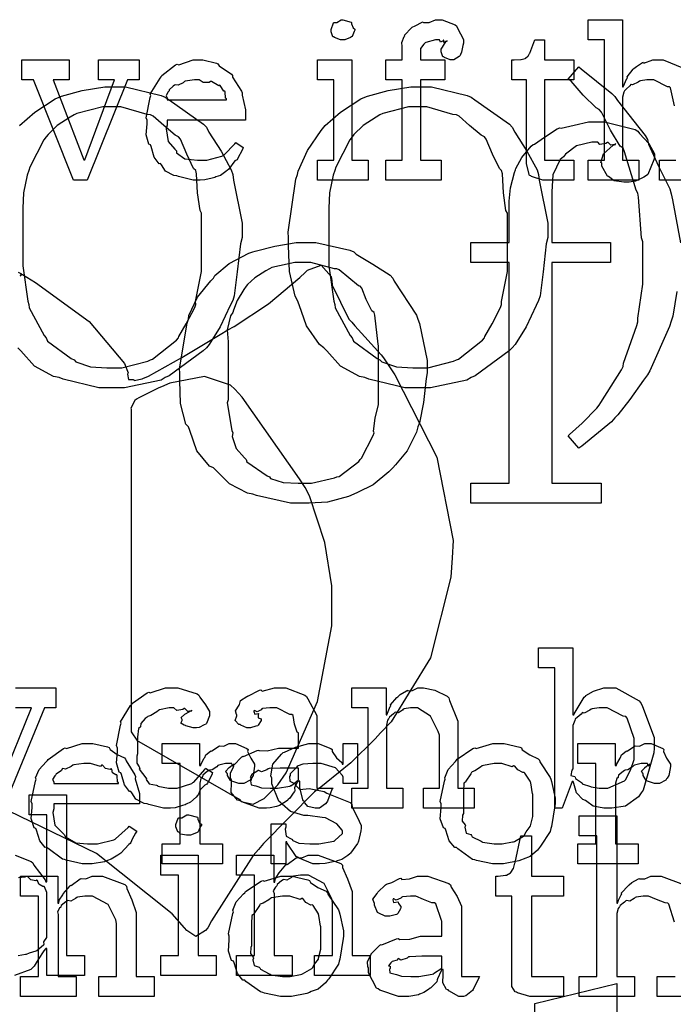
# Model space of a CAD drawing. Extents: x 0 to 8.5, y 0 to 11.
# Tile 376 of 379: x 6.784 to 7.237, y 9.238 to 9.919. Entities that reach past the tile are written whole.
import ezdxf

# ---------------------------------------------------------------- set-up
doc = ezdxf.new("R2010")
doc.units = 0
doc.layers.get('0').update_dxf_attribs({"linetype": 'CONTINUOUS'})

msp = doc.modelspace()

# ---------------------------------------------------------------- linework, layer by layer
at = {"color": 0}
for points in [[(7.00797, 9.90554), (7.00646, 9.90554), (7.00222, 9.90717), (7.0019, 9.9075), (7.00119, 9.90767), (6.99994, 9.91114), (6.99994, 9.91228), (6.99994, 9.91271), (6.99994, 9.91271), (7.00157, 9.91715), (7.0019, 9.91749), (7.0019, 9.91749), (7.00379, 9.91749), (7.00689, 9.91943), (7.00797, 9.91943), (7.00797, 9.91943), (7.01367, 9.91781), (7.01406, 9.91749), (7.01406, 9.91656), (7.01519, 9.91379), (7.01622, 9.91297), (7.01622, 9.91271), (7.01622, 9.91228), (7.01574, 9.91124), (7.01438, 9.90782), (7.01406, 9.9075), (7.0134, 9.90701), (7.00933, 9.90554), (7.00797, 9.90554)], [(7.03782, 9.82221), (7.0491, 9.82221), (7.0491, 9.87776), (7.03782, 9.87776), (7.03782, 9.89165), (7.0491, 9.89165), (7.0491, 9.90076), (7.0491, 9.90076), (7.04893, 9.9036), (7.05051, 9.90782), (7.05083, 9.90836), (7.05062, 9.90875), (7.0555, 9.91385), (7.05604, 9.91422), (7.05604, 9.91422), (7.05811, 9.91525), (7.06288, 9.91769), (7.06364, 9.91792), (7.06381, 9.91749), (7.06776, 9.91754), (7.07215, 9.91943), (7.07362, 9.91943), (7.07688, 9.91943), (7.08583, 9.91585), (7.08664, 9.9151), (7.0874, 9.91363), (7.09142, 9.90582), (7.09142, 9.90315), (7.09104, 9.90164), (7.09022, 9.89703), (7.08957, 9.89524), (7.08925, 9.89469), (7.08865, 9.89393), (7.08485, 9.89165), (7.08361, 9.89165), (7.08219, 9.89165), (7.07829, 9.89328), (7.07796, 9.89361), (7.07726, 9.89378), (7.07601, 9.89725), (7.07601, 9.89839), (7.0759, 9.89849), (7.07943, 9.90446), (7.08014, 9.90468), (7.08014, 9.90489), (7.07975, 9.90446), (7.07801, 9.9036), (7.07781, 9.90533), (7.07775, 9.90533), (7.07742, 9.90483), (7.07563, 9.90381), (7.07493, 9.90554), (7.07471, 9.90554), (7.07226, 9.90554), (7.06549, 9.90375), (7.06494, 9.90338), (7.06413, 9.90246), (7.06168, 9.89958), (7.06168, 9.89839), (7.06168, 9.89794), (7.06168, 9.89165), (7.07861, 9.89165), (7.07861, 9.87776), (7.06168, 9.87776), (7.06168, 9.82221), (7.07601, 9.82221), (7.07601, 9.80832), (7.03782, 9.80832), (7.03782, 9.82221)], [(7.14931, 9.80832), (7.14654, 9.80832), (7.13872, 9.81088), (7.13824, 9.81136), (7.13721, 9.81168), (7.13519, 9.81961), (7.13519, 9.82221), (7.13519, 9.87776), (7.125, 9.87776), (7.125, 9.89165), (7.12651, 9.89165), (7.12651, 9.89165), (7.13118, 9.89188), (7.13151, 9.89188), (7.13151, 9.89188), (7.13433, 9.89268), (7.13456, 9.89274), (7.13456, 9.89279), (7.13618, 9.89415), (7.13629, 9.89426), (7.13629, 9.89426), (7.13726, 9.89606), (7.13737, 9.89621), (7.14085, 9.90554), (7.14757, 9.90554), (7.14757, 9.89165), (7.16797, 9.89165), (7.16797, 9.87776), (7.14757, 9.87776), (7.14757, 9.82221), (7.16797, 9.82221), (7.16797, 9.80832), (7.1671, 9.80832), (7.16515, 9.80832), (7.1645, 9.80832), (7.16336, 9.80832), (7.16075, 9.80832), (7.15994, 9.80832), (7.15864, 9.80832), (7.15571, 9.80832), (7.15474, 9.80832), (7.15338, 9.80832), (7.15028, 9.80832), (7.14931, 9.80832)], [(6.79378, 9.87776), (6.78575, 9.87776), (6.78575, 9.89165), (6.81853, 9.89165), (6.81853, 9.87776), (6.80746, 9.87776), (6.82872, 9.82243), (6.82938, 9.82243), (6.84999, 9.87776), (6.83892, 9.87776), (6.83892, 9.89165), (6.86692, 9.89165), (6.86692, 9.87776), (6.85889, 9.87776), (6.83111, 9.80832), (6.82156, 9.80832), (6.79378, 9.87776)], [(6.90804, 9.80832), (6.90429, 9.80832), (6.89415, 9.81088), (6.89307, 9.81136), (6.891, 9.81158), (6.88514, 9.81461), (6.88254, 9.81896), (6.88178, 9.81982), (6.88081, 9.81976), (6.87744, 9.82437), (6.87522, 9.8316), (6.87483, 9.83285), (6.87364, 9.83328), (6.87185, 9.83974), (6.87244, 9.84744), (6.87244, 9.84999), (6.87185, 9.85157), (6.87462, 9.86567), (6.87506, 9.86692), (6.87468, 9.86794), (6.88146, 9.87907), (6.88222, 9.87993), (6.88276, 9.88069), (6.89219, 9.88813), (6.89328, 9.88861), (6.89437, 9.88824), (6.90429, 9.89165), (6.90761, 9.89165), (6.91108, 9.89165), (6.92046, 9.88932), (6.9215, 9.88883), (6.92247, 9.88747), (6.93099, 9.88167), (6.93169, 9.88081), (6.93153, 9.87972), (6.93782, 9.87007), (6.93821, 9.86888), (6.93832, 9.86729), (6.9406, 9.8571), (6.9406, 9.85368), (6.9406, 9.84999), (6.88633, 9.84999), (6.88633, 9.84651), (6.88574, 9.84386), (6.88704, 9.83513), (6.89176, 9.82981), (6.89285, 9.82872), (6.89279, 9.82736), (6.89871, 9.82303), (6.90733, 9.82221), (6.91021, 9.82221), (6.91396, 9.82221), (6.92421, 9.82493), (6.92518, 9.82547), (6.92578, 9.82579), (6.93332, 9.8335), (6.93386, 9.83436), (6.93907, 9.83089), (6.93847, 9.82949), (6.93517, 9.82314), (6.93474, 9.82243), (6.93317, 9.82172), (6.92888, 9.81581), (6.92822, 9.81526), (6.92708, 9.81429), (6.92324, 9.81164), (6.92019, 9.8106), (6.91932, 9.81028), (6.91758, 9.80985), (6.91243, 9.8086), (6.90913, 9.80832), (6.90804, 9.80832)], [(6.9904, 9.82221), (7.00168, 9.82221), (7.00168, 9.87776), (6.9904, 9.87776), (6.9904, 9.89165), (7.01426, 9.89165), (7.01426, 9.82221), (7.02556, 9.82221), (7.02556, 9.80832), (6.9904, 9.80832), (6.9904, 9.82221)], [(6.88633, 9.86387), (6.92736, 9.86387), (6.92736, 9.86475), (6.92681, 9.86518), (6.92643, 9.86957), (6.92626, 9.86996), (6.92562, 9.86985), (6.92301, 9.87381), (6.92258, 9.87408), (6.92219, 9.87369), (6.9171, 9.87657), (6.9165, 9.87668), (6.91547, 9.87603), (6.91124, 9.87592), (6.90847, 9.87776), (6.90761, 9.87776), (6.90528, 9.87776), (6.89893, 9.8769), (6.89828, 9.87668), (6.89746, 9.87582), (6.89399, 9.87403), (6.89199, 9.87435), (6.89154, 9.87408), (6.89057, 9.87332), (6.88769, 9.87093), (6.88769, 9.87017), (6.88764, 9.86996), (6.88693, 9.86931), (6.88558, 9.86669), (6.88633, 9.86524), (6.88633, 9.86475), (6.88633, 9.86387)], [(7.06017, 9.66461), (7.05094, 9.66461), (7.02604, 9.67057), (7.02328, 9.67176), (7.01953, 9.67236), (7.0064, 9.67964), (6.99681, 9.69015), (6.99485, 9.69239), (6.99192, 9.69467), (6.98296, 9.70742), (6.97771, 9.722), (6.97661, 9.72515), (6.97499, 9.72797), (6.97103, 9.74511), (6.97032, 9.76286), (6.97032, 9.76878), (6.97026, 9.77225), (6.97553, 9.80903), (6.97661, 9.81218), (6.97711, 9.81467), (6.98351, 9.82894), (6.99289, 9.84272), (6.99485, 9.84494), (6.99588, 9.84608), (7.00646, 9.85531), (7.02051, 9.86458), (7.02328, 9.86578), (7.02507, 9.86643), (7.03933, 9.87033), (7.05496, 9.87294), (7.06017, 9.87294), (7.06933, 9.87294), (7.09407, 9.86697), (7.09685, 9.86578), (7.09944, 9.86404), (7.12332, 9.84722), (7.12528, 9.84494), (7.12701, 9.84158), (7.13542, 9.82835), (7.14242, 9.81543), (7.1435, 9.81218), (7.14399, 9.80826), (7.15001, 9.77865), (7.15001, 9.76878), (7.14887, 9.76417), (7.14665, 9.74485), (7.14458, 9.7284), (7.1435, 9.72515), (7.14182, 9.72157), (7.13488, 9.70682), (7.12722, 9.69467), (7.12528, 9.69239), (7.12304, 9.69015), (7.09961, 9.67296), (7.09685, 9.67176), (7.09392, 9.66997), (7.06858, 9.66461), (7.06017, 9.66461)], [(6.84842, 9.6785), (6.85504, 9.6785), (6.87294, 9.68306), (6.87489, 9.68392), (6.87631, 9.6844), (6.8929, 9.69749), (6.89421, 9.69911), (6.89453, 9.70019), (6.89963, 9.70893), (6.90543, 9.72011), (6.90614, 9.72233), (6.90603, 9.72444), (6.91026, 9.74517), (6.91026, 9.75206), (6.91026, 9.78549), (6.90913, 9.78737), (6.9075, 9.79969), (6.90679, 9.81278), (6.90614, 9.815), (6.90468, 9.81635), (6.8999, 9.82628), (6.89551, 9.83681), (6.89421, 9.83843), (6.89193, 9.83946), (6.884, 9.84625), (6.87679, 9.85275), (6.87489, 9.85363), (6.87244, 9.85385), (6.85439, 9.85906), (6.84842, 9.85906), (6.84179, 9.85906), (6.82389, 9.85454), (6.82194, 9.85363), (6.81928, 9.85206), (6.81028, 9.84608), (6.80393, 9.84006), (6.80263, 9.83843), (6.80106, 9.83621), (6.79135, 9.81728), (6.79069, 9.815), (6.78956, 9.81179), (6.78694, 9.79949), (6.78657, 9.78901), (6.78657, 9.78549), (6.78657, 9.75206), (6.78646, 9.74908), (6.78999, 9.72461), (6.79069, 9.72233), (6.79096, 9.71994), (6.80132, 9.70074), (6.80263, 9.69911), (6.80365, 9.69694), (6.81999, 9.68485), (6.82194, 9.68392), (6.82319, 9.68257), (6.83333, 9.67919), (6.84462, 9.6785), (6.84842, 9.6785)], [(7.06017, 9.6785), (7.06679, 9.6785), (7.08469, 9.68306), (7.08664, 9.68392), (7.08806, 9.6844), (7.10465, 9.69749), (7.10596, 9.69911), (7.10628, 9.70019), (7.11139, 9.70893), (7.11719, 9.72011), (7.11789, 9.72233), (7.11778, 9.72444), (7.12201, 9.74517), (7.12201, 9.75206), (7.12201, 9.78549), (7.12088, 9.78737), (7.11925, 9.79969), (7.11854, 9.81278), (7.11789, 9.815), (7.11643, 9.81635), (7.11165, 9.82628), (7.10726, 9.83681), (7.10596, 9.83843), (7.10368, 9.83946), (7.09576, 9.84625), (7.08854, 9.85275), (7.08664, 9.85363), (7.08421, 9.85385), (7.06614, 9.85906), (7.06017, 9.85906), (7.05354, 9.85906), (7.03564, 9.85454), (7.03369, 9.85363), (7.03103, 9.85206), (7.02203, 9.84608), (7.01568, 9.84006), (7.01438, 9.83843), (7.01281, 9.83621), (7.0031, 9.81728), (7.00244, 9.815), (7.00131, 9.81179), (6.99869, 9.79949), (6.99832, 9.78901), (6.99832, 9.78549), (6.99832, 9.75206), (6.99821, 9.74908), (7.00174, 9.72461), (7.00244, 9.72233), (7.00271, 9.71994), (7.01307, 9.70074), (7.01438, 9.69911), (7.0154, 9.69694), (7.03174, 9.68485), (7.03369, 9.68392), (7.03494, 9.68257), (7.04508, 9.67919), (7.05637, 9.6785), (7.06017, 9.6785)], [(7.09651, 9.59864), (7.12321, 9.59864), (7.12321, 9.75142), (7.09651, 9.75142), (7.09651, 9.76531), (7.12321, 9.76531), (7.12321, 9.79286), (7.1231, 9.79378), (7.12408, 9.803), (7.12679, 9.81375), (7.12756, 9.81543), (7.12776, 9.81646), (7.132, 9.824), (7.1384, 9.83182), (7.13971, 9.83301), (7.14068, 9.83322), (7.14768, 9.83806), (7.15636, 9.84386), (7.15815, 9.84451), (7.15918, 9.8444), (7.16818, 9.8464), (7.17806, 9.84864), (7.18138, 9.84864), (7.18907, 9.84864), (7.21029, 9.84343), (7.21218, 9.84233), (7.21349, 9.84065), (7.21989, 9.83371), (7.22368, 9.82656), (7.22368, 9.82411), (7.22331, 9.82254), (7.21912, 9.81233), (7.21826, 9.81153), (7.21642, 9.81049), (7.21061, 9.80757), (7.20622, 9.80697), (7.20481, 9.80697), (7.20253, 9.80697), (7.19586, 9.80794), (7.19276, 9.81022), (7.192, 9.81088), (7.19114, 9.81119), (7.18722, 9.81799), (7.18722, 9.82021), (7.18668, 9.82053), (7.18837, 9.82661), (7.19515, 9.83251), (7.19678, 9.83301), (7.19678, 9.83365), (7.19629, 9.83311), (7.19347, 9.83247), (7.19168, 9.83431), (7.19114, 9.83431), (7.19006, 9.83365), (7.18599, 9.83296), (7.18446, 9.83475), (7.18397, 9.83475), (7.18039, 9.83475), (7.16971, 9.83219), (7.16206, 9.82628), (7.16075, 9.82454), (7.15847, 9.8226), (7.15332, 9.81207), (7.15272, 9.80029), (7.15272, 9.79633), (7.15272, 9.76531), (7.19331, 9.76531), (7.19331, 9.75142), (7.15272, 9.75142), (7.15272, 9.59864), (7.18679, 9.59864), (7.18679, 9.58475), (7.09651, 9.58475), (7.09651, 9.59864)], [(6.98058, 9.58475), (6.97185, 9.58475), (6.94824, 9.59), (6.94564, 9.59104), (6.94206, 9.59164), (6.92947, 9.5981), (6.92036, 9.60732), (6.91851, 9.60926), (6.91564, 9.6104), (6.90701, 9.62104), (6.90213, 9.63499), (6.90115, 9.63769), (6.89942, 9.63954), (6.89551, 9.65386), (6.89507, 9.66976), (6.89507, 9.67503), (6.89486, 9.67785), (6.90012, 9.70936), (6.90115, 9.71213), (6.90142, 9.71474), (6.90744, 9.72732), (6.91661, 9.73861), (6.91851, 9.74056), (6.91938, 9.74229), (6.92942, 9.75071), (6.94299, 9.75776), (6.94564, 9.75879), (6.94732, 9.75928), (6.96083, 9.76275), (6.97564, 9.76531), (6.98058, 9.76531), (6.98931, 9.76531), (7.01286, 9.75988), (7.01551, 9.75879), (7.01719, 9.75717), (7.02881, 9.75017), (7.04081, 9.74257), (7.04264, 9.74056), (7.04357, 9.73839), (7.05897, 9.71496), (7.06, 9.71213), (7.06099, 9.70915), (7.06629, 9.6836), (7.06629, 9.67503), (7.06569, 9.67101), (7.06381, 9.6544), (7.06104, 9.64046), (7.06, 9.63769), (7.05892, 9.634), (7.05251, 9.62093), (7.04449, 9.61128), (7.04264, 9.60926), (7.03988, 9.60644), (7.02892, 9.59754), (7.01818, 9.59213), (7.01551, 9.59104), (7.01188, 9.58946), (6.99735, 9.58556), (6.98475, 9.58475), (6.98058, 9.58475)], [(6.98058, 9.59864), (6.98639, 9.59864), (7.00217, 9.60226), (7.00379, 9.60297), (7.00543, 9.60335), (7.01899, 9.61367), (7.02007, 9.6149), (7.02094, 9.61604), (7.02908, 9.63162), (7.02962, 9.63336), (7.02914, 9.63456), (7.03039, 9.64356), (7.03267, 9.65315), (7.03267, 9.65636), (7.03267, 9.69368), (7.03256, 9.69476), (7.03011, 9.71496), (7.02962, 9.71669), (7.0281, 9.71789), (7.02419, 9.72569), (7.02115, 9.73367), (7.02007, 9.73492), (7.01882, 9.73529), (7.00543, 9.74636), (7.00379, 9.74707), (7.00217, 9.74701), (6.98594, 9.75142), (6.98058, 9.75142), (6.97472, 9.75142), (6.95876, 9.74783), (6.95714, 9.74707), (6.95475, 9.74556), (6.9471, 9.74067), (6.94211, 9.73622), (6.94108, 9.73492), (6.93946, 9.73275), (6.93474, 9.72515), (6.93224, 9.71847), (6.93175, 9.71669), (6.93028, 9.71436), (6.928, 9.70475), (6.92871, 9.69646), (6.92871, 9.69368), (6.92871, 9.65636), (6.928, 9.65414), (6.93121, 9.63514), (6.93175, 9.63336), (6.93132, 9.63103), (6.93414, 9.62256), (6.94, 9.61621), (6.94108, 9.6149), (6.94157, 9.61344), (6.95551, 9.60374), (6.95714, 9.60297), (6.95801, 9.60189), (6.96674, 9.59918), (6.97711, 9.59864), (6.98058, 9.59864)], [(6.86139, 9.57986), (6.86139, 9.55746), (6.86139, 9.49007), (6.86139, 9.44417), (6.86139, 9.42882), (6.86139, 9.42654), (6.86589, 9.42014), (6.86681, 9.41971), (6.93625, 9.37978), (6.93767, 9.37819), (6.94581, 9.37642), (6.9535, 9.38032), (6.95469, 9.38151), (6.96294, 9.38976), (6.96881, 9.39822), (6.9904, 9.44743), (7.00028, 9.49989), (7.00028, 9.51736), (7.00028, 9.52746), (6.99561, 9.55761), (6.98486, 9.58985), (6.98182, 9.59571), (6.97797, 9.60151), (6.93821, 9.65821), (6.93321, 9.66363), (6.93033, 9.66644), (6.91217, 9.67253), (6.88818, 9.66792), (6.88243, 9.66536), (6.88069, 9.66471), (6.86681, 9.65767), (6.86507, 9.65668), (6.86399, 9.65582), (6.86122, 9.65061), (6.86139, 9.64974), (6.86139, 9.64388), (6.86139, 9.62619), (6.86139, 9.59147), (6.86139, 9.57986)], [(7.19108, 9.37364), (7.18864, 9.37364), (7.18138, 9.375), (7.17686, 9.37819), (7.17589, 9.37907), (7.17421, 9.37956), (7.16976, 9.38439), (7.16786, 9.39085), (7.16743, 9.39208), (7.16678, 9.39208), (7.15983, 9.37364), (7.15483, 9.37364), (7.15483, 9.47086), (7.14356, 9.47086), (7.14356, 9.48475), (7.16721, 9.48475), (7.16721, 9.43832), (7.16786, 9.43832), (7.16824, 9.43886), (7.17513, 9.45047), (7.17611, 9.45133), (7.17632, 9.45161), (7.18153, 9.45454), (7.18869, 9.45697), (7.19108, 9.45697), (7.19694, 9.45697), (7.21306, 9.44797), (7.21451, 9.44612), (7.21556, 9.44412), (7.22342, 9.42253), (7.22342, 9.41531), (7.22336, 9.41194), (7.21599, 9.38613), (7.21451, 9.38428), (7.21263, 9.38162), (7.20361, 9.375), (7.19417, 9.37364), (7.19108, 9.37364)], [(6.88775, 9.37364), (6.88396, 9.37364), (6.87364, 9.37619), (6.87256, 9.37668), (6.8705, 9.3769), (6.86464, 9.37993), (6.86203, 9.38428), (6.86128, 9.38514), (6.86029, 9.3851), (6.85693, 9.38971), (6.85471, 9.39692), (6.85433, 9.39817), (6.85314, 9.3986), (6.85135, 9.40506), (6.85194, 9.41276), (6.85194, 9.41531), (6.85135, 9.41694), (6.85411, 9.43121), (6.85454, 9.43246), (6.85417, 9.43349), (6.86111, 9.44482), (6.86193, 9.44569), (6.86247, 9.4464), (6.8725, 9.4535), (6.87364, 9.45394), (6.87472, 9.45356), (6.88531, 9.45697), (6.88883, 9.45697), (6.89372, 9.45697), (6.90717, 9.45285), (6.90836, 9.45199), (6.9089, 9.45042), (6.91287, 9.44521), (6.91575, 9.44069), (6.91575, 9.43918), (6.91564, 9.43756), (6.91357, 9.43224), (6.91314, 9.43181), (6.91194, 9.43132), (6.90858, 9.42953), (6.90679, 9.42919), (6.90619, 9.42919), (6.9044, 9.42919), (6.89942, 9.43067), (6.89903, 9.43093), (6.89817, 9.43104), (6.89583, 9.43261), (6.89686, 9.43446), (6.89686, 9.43506), (6.89671, 9.43506), (6.896, 9.43636), (6.89828, 9.43853), (6.8986, 9.43875), (6.8986, 9.43875), (6.89914, 9.43892), (6.90283, 9.44103), (6.90338, 9.44114), (6.90338, 9.44157), (6.90306, 9.44114), (6.90072, 9.44065), (6.89871, 9.4426), (6.89817, 9.44265), (6.89719, 9.44194), (6.89318, 9.44129), (6.8909, 9.44308), (6.89014, 9.44308), (6.88769, 9.44308), (6.88113, 9.44168), (6.88037, 9.44135), (6.87924, 9.44032), (6.87517, 9.43778), (6.87304, 9.43707), (6.87256, 9.43658), (6.87125, 9.43576), (6.86806, 9.43235), (6.86783, 9.43007), (6.86757, 9.42942), (6.86654, 9.42876), (6.86583, 9.42275), (6.86583, 9.42074), (6.86583, 9.41118), (6.86535, 9.40972), (6.86529, 9.40483), (6.86708, 9.40218), (6.86735, 9.40142), (6.86692, 9.40072), (6.87158, 9.39458), (6.87213, 9.39404), (6.87185, 9.39356), (6.87397, 9.39051), (6.87896, 9.3896), (6.87972, 9.38926), (6.87983, 9.38883), (6.88721, 9.38753), (6.88971, 9.38753), (6.89333, 9.38753), (6.90338, 9.39079), (6.90424, 9.39144), (6.90483, 9.39176), (6.91238, 9.40044), (6.91292, 9.40142), (6.91769, 9.39839), (6.91721, 9.39681), (6.91422, 9.391), (6.91379, 9.39035), (6.91249, 9.38965), (6.90924, 9.38624), (6.9081, 9.38325), (6.9075, 9.38254), (6.90642, 9.38129), (6.90256, 9.37787), (6.89963, 9.37646), (6.89882, 9.37603), (6.89708, 9.37549), (6.89199, 9.37397), (6.88878, 9.37364), (6.88775, 9.37364)], [(6.95432, 9.37364), (6.94997, 9.37364), (6.93799, 9.37799), (6.93696, 9.37885), (6.93517, 9.37924), (6.93067, 9.3846), (6.93088, 9.39139), (6.93088, 9.39361), (6.93033, 9.39393), (6.93033, 9.39779), (6.93229, 9.40229), (6.93261, 9.40294), (6.9324, 9.40321), (6.93799, 9.40924), (6.93869, 9.40967), (6.93929, 9.40944), (6.94862, 9.41357), (6.94976, 9.41379), (6.94976, 9.41357), (6.95557, 9.41342), (6.96338, 9.41531), (6.96604, 9.41531), (6.97732, 9.41531), (6.97732, 9.42572), (6.97629, 9.42626), (6.97461, 9.43186), (6.97353, 9.43782), (6.97276, 9.43853), (6.97136, 9.43853), (6.96229, 9.44308), (6.95931, 9.44308), (6.95747, 9.44308), (6.95247, 9.44254), (6.95193, 9.44243), (6.9515, 9.44174), (6.94879, 9.44026), (6.94683, 9.44129), (6.9465, 9.44114), (6.9465, 9.44092), (6.94629, 9.44054), (6.947, 9.43864), (6.94949, 9.43918), (6.94976, 9.43896), (6.94938, 9.43853), (6.94949, 9.43619), (6.9515, 9.43554), (6.9515, 9.43528), (6.95144, 9.43431), (6.94949, 9.43104), (6.94911, 9.43072), (6.94769, 9.43033), (6.94417, 9.42919), (6.94303, 9.42919), (6.94151, 9.42919), (6.93733, 9.43121), (6.93696, 9.43158), (6.93599, 9.43169), (6.93343, 9.43425), (6.93457, 9.4375), (6.93457, 9.43853), (6.9344, 9.43853), (6.9336, 9.44097), (6.93619, 9.44493), (6.93653, 9.44547), (6.93642, 9.44553), (6.93722, 9.44829), (6.94151, 9.4509), (6.94217, 9.45133), (6.94233, 9.45111), (6.95036, 9.45524), (6.95128, 9.45546), (6.95215, 9.45469), (6.96078, 9.45697), (6.96365, 9.45697), (6.96847, 9.45697), (6.98178, 9.45193), (6.98296, 9.4509), (6.98378, 9.44928), (6.9899, 9.43782), (6.9899, 9.43397), (6.9899, 9.38753), (7.00142, 9.38753), (7.00038, 9.38661), (6.99729, 9.37847), (6.99685, 9.37776), (6.99604, 9.37674), (6.99192, 9.37364), (6.99056, 9.37364), (6.98882, 9.37364), (6.98367, 9.37478), (6.98178, 9.37744), (6.98122, 9.37819), (6.98053, 9.37864), (6.97819, 9.38775), (6.97819, 9.39079), (6.97819, 9.39231), (6.97732, 9.39231), (6.97635, 9.39154), (6.9745, 9.38807), (6.97478, 9.38574), (6.9745, 9.38514), (6.97368, 9.38406), (6.97125, 9.38064), (6.97026, 9.37961), (6.96994, 9.37929), (6.96907, 9.37842), (6.96408, 9.37549), (6.96343, 9.37517), (6.96197, 9.37483), (6.95763, 9.37386), (6.95514, 9.37364), (6.95432, 9.37364)], [(7.01426, 9.38753), (7.02556, 9.38753), (7.02556, 9.44308), (7.01426, 9.44308), (7.01426, 9.45697), (7.03792, 9.45697), (7.03792, 9.43832), (7.03836, 9.43832), (7.03836, 9.43832), (7.04085, 9.44407), (7.04118, 9.44461), (7.0409, 9.4451), (7.04546, 9.45025), (7.04596, 9.45068), (7.04596, 9.45068), (7.04758, 9.45231), (7.05203, 9.45497), (7.05268, 9.45524), (7.05279, 9.45492), (7.05615, 9.45503), (7.0599, 9.45697), (7.06114, 9.45697), (7.06375, 9.45697), (7.07161, 9.45524), (7.08029, 9.45122), (7.08132, 9.45003), (7.08192, 9.44829), (7.08762, 9.43381), (7.08762, 9.42899), (7.08762, 9.38753), (7.0989, 9.38753), (7.0989, 9.37364), (7.06375, 9.37364), (7.06375, 9.38753), (7.07503, 9.38753), (7.07503, 9.42421), (7.07394, 9.42665), (7.06879, 9.43728), (7.05963, 9.44308), (7.05658, 9.44308), (7.0549, 9.44308), (7.0504, 9.44239), (7.04986, 9.44222), (7.04937, 9.4414), (7.04656, 9.43967), (7.04438, 9.44011), (7.044, 9.43983), (7.04313, 9.43901), (7.04036, 9.43658), (7.03982, 9.43576), (7.03965, 9.43549), (7.03896, 9.43457), (7.03814, 9.43104), (7.03814, 9.42985), (7.03814, 9.38753), (7.04943, 9.38753), (7.04943, 9.37364), (7.01426, 9.37364), (7.01426, 9.38753)], [(7.18739, 9.38753), (7.19151, 9.38753), (7.2029, 9.39264), (7.20389, 9.39361), (7.2041, 9.39415), (7.20714, 9.39996), (7.20975, 9.40744), (7.20975, 9.40989), (7.20975, 9.42074), (7.20969, 9.42199), (7.20486, 9.43604), (7.20389, 9.43701), (7.20215, 9.43739), (7.19108, 9.44308), (7.18739, 9.44308), (7.18554, 9.44308), (7.18061, 9.44239), (7.18001, 9.44222), (7.17888, 9.4414), (7.17507, 9.43951), (7.17393, 9.43978), (7.17372, 9.43961), (7.17296, 9.43875), (7.17031, 9.43636), (7.16917, 9.4356), (7.16894, 9.43528), (7.16851, 9.4344), (7.16721, 9.43083), (7.16721, 9.42964), (7.16721, 9.40099), (7.16656, 9.40007), (7.1659, 9.39621), (7.16862, 9.39556), (7.16894, 9.39512), (7.16911, 9.3941), (7.17324, 9.39133), (7.17372, 9.391), (7.17367, 9.39051), (7.17942, 9.38857), (7.18001, 9.3884), (7.18001, 9.3884), (7.18554, 9.38753), (7.18739, 9.38753)], [(6.83176, 9.33507), (6.82764, 9.33507), (6.81646, 9.33763), (6.81526, 9.33811), (6.81386, 9.33837), (6.80393, 9.34571), (6.80311, 9.34657), (6.80192, 9.34651), (6.79818, 9.35113), (6.79596, 9.35835), (6.79551, 9.3596), (6.79428, 9.35997), (6.79226, 9.36649), (6.79292, 9.37418), (6.79292, 9.37674), (6.79226, 9.37831), (6.79525, 9.39242), (6.79574, 9.39367), (6.79531, 9.39469), (6.79775, 9.40033), (6.80268, 9.40582), (6.80354, 9.40668), (6.80404, 9.40744), (6.81451, 9.41487), (6.81569, 9.41536), (6.81668, 9.41499), (6.82747, 9.4184), (6.83111, 9.4184), (6.8349, 9.4184), (6.84517, 9.41607), (6.84631, 9.41558), (6.84694, 9.41422), (6.85178, 9.41081), (6.85682, 9.40842), (6.85758, 9.40756), (6.85807, 9.40647), (6.8641, 9.39681), (6.86453, 9.39561), (6.86415, 9.39404), (6.86714, 9.38385), (6.86714, 9.38043), (6.86714, 9.37674), (6.80789, 9.37674), (6.80789, 9.37326), (6.80718, 9.37067), (6.80854, 9.36187), (6.81386, 9.35656), (6.81506, 9.35547), (6.81608, 9.35385), (6.82308, 9.34978), (6.83122, 9.34896), (6.83393, 9.34896), (6.83806, 9.34896), (6.84939, 9.35167), (6.85042, 9.35221), (6.85064, 9.35254), (6.85938, 9.36025), (6.85997, 9.36111), (6.8654, 9.35764), (6.86442, 9.35644), (6.86214, 9.35226), (6.86128, 9.34983), (6.86083, 9.34918), (6.85986, 9.34847), (6.85439, 9.34256), (6.85368, 9.34201), (6.85215, 9.3411), (6.8476, 9.33837), (6.845, 9.33735), (6.84413, 9.33703), (6.84293, 9.33653), (6.83453, 9.33507), (6.83176, 9.33507)], [(6.88292, 9.34896), (6.89529, 9.34896), (6.89529, 9.40451), (6.88292, 9.40451), (6.88292, 9.4184), (6.90875, 9.4184), (6.90875, 9.40321), (6.90961, 9.40321), (6.90961, 9.40321), (6.90994, 9.4044), (6.91211, 9.40821), (6.91243, 9.40864), (6.91243, 9.40864), (6.91314, 9.41064), (6.91635, 9.41308), (6.91678, 9.41342), (6.91704, 9.41314), (6.9221, 9.41667), (6.92264, 9.41689), (6.92264, 9.41678), (6.92557, 9.4165), (6.92936, 9.4184), (6.93067, 9.4184), (6.9336, 9.4184), (6.94163, 9.41499), (6.94239, 9.41428), (6.94211, 9.41292), (6.94422, 9.40826), (6.94694, 9.40419), (6.94694, 9.40278), (6.94672, 9.40115), (6.9459, 9.39621), (6.94476, 9.39442), (6.94433, 9.39388), (6.9439, 9.39307), (6.93935, 9.39063), (6.93782, 9.39063), (6.93604, 9.39063), (6.9311, 9.39225), (6.93067, 9.39258), (6.93018, 9.39274), (6.92806, 9.39638), (6.92806, 9.39757), (6.92779, 9.39757), (6.92692, 9.39919), (6.92914, 9.40169), (6.92936, 9.40192), (6.92931, 9.40192), (6.92925, 9.40192), (6.93229, 9.40403), (6.93261, 9.40408), (6.93261, 9.40429), (6.93251, 9.40392), (6.93153, 9.40278), (6.93104, 9.40451), (6.93088, 9.40451), (6.93028, 9.40451), (6.92893, 9.40451), (6.9285, 9.40451), (6.92676, 9.40451), (6.9221, 9.40343), (6.92156, 9.40321), (6.92079, 9.40229), (6.91754, 9.40013), (6.91564, 9.40007), (6.91525, 9.39974), (6.91417, 9.39899), (6.91108, 9.39643), (6.91086, 9.39529), (6.91069, 9.39497), (6.90978, 9.39426), (6.90896, 9.3909), (6.90896, 9.38976), (6.90896, 9.34896), (6.92458, 9.34896), (6.92458, 9.33507), (6.88292, 9.33507), (6.88292, 9.34896)], [(6.99061, 9.33507), (6.98714, 9.33507), (6.97771, 9.33908), (6.97672, 9.33985), (6.97575, 9.34028), (6.96946, 9.3495), (6.96913, 9.35047), (6.96847, 9.35047), (6.96847, 9.33507), (6.9585, 9.33507), (6.9585, 9.36285), (6.96847, 9.36285), (6.96847, 9.36046), (6.96804, 9.3591), (6.96881, 9.35433), (6.97228, 9.35254), (6.97304, 9.352), (6.97293, 9.35157), (6.97765, 9.34933), (6.98525, 9.34896), (6.98779, 9.34896), (6.99149, 9.34896), (7.00168, 9.35081), (7.00256, 9.35113), (7.00239, 9.35135), (7.00776, 9.35622), (7.00776, 9.35786), (7.00743, 9.35835), (7.00375, 9.36279), (6.99599, 9.36686), (6.99365, 9.36719), (6.98367, 9.36849), (6.98096, 9.36849), (6.97185, 9.37131), (6.96604, 9.37636), (6.965, 9.37739), (6.96376, 9.37842), (6.95893, 9.39051), (6.95893, 9.39453), (6.95806, 9.39611), (6.95958, 9.40408), (6.96544, 9.41108), (6.96674, 9.41211), (6.96767, 9.41254), (6.97526, 9.4159), (6.98449, 9.4184), (6.98757, 9.4184), (6.99083, 9.4184), (6.99972, 9.41499), (7.0006, 9.41428), (7.0006, 9.41287), (7.00358, 9.40858), (7.00722, 9.40517), (7.00754, 9.40408), (7.00819, 9.40408), (7.00819, 9.4184), (7.01818, 9.4184), (7.01818, 9.39063), (7.00819, 9.39063), (7.00819, 9.39518), (7.00782, 9.39638), (7.00299, 9.40164), (6.99289, 9.40451), (6.98953, 9.40451), (6.98719, 9.40451), (6.98031, 9.40403), (6.97706, 9.40289), (6.97629, 9.40256), (6.97547, 9.40126), (6.97151, 9.39751), (6.97151, 9.39626), (6.97103, 9.39561), (6.97125, 9.39236), (6.97456, 9.39085), (6.97521, 9.3904), (6.97499, 9.38976), (6.97819, 9.38667), (6.98469, 9.38732), (6.98583, 9.38715), (6.99517, 9.38519), (6.99685, 9.38406), (7.01318, 9.37756), (7.01426, 9.37651), (7.01449, 9.3744), (7.01785, 9.36762), (7.02078, 9.36176), (7.02078, 9.35981), (7.02051, 9.35807), (7.01893, 9.35081), (7.01861, 9.35004), (7.01824, 9.34924), (7.0134, 9.34261), (7.01275, 9.34201), (7.01144, 9.34099), (7.00726, 9.33822), (7.00413, 9.33713), (7.00319, 9.33681), (7.00131, 9.33643), (6.99567, 9.33529), (6.99186, 9.33507), (6.99061, 9.33507)], [(7.11561, 9.33507), (7.11154, 9.33507), (7.10053, 9.33746), (7.09933, 9.33789), (7.09782, 9.33817), (7.08762, 9.34549), (7.08675, 9.34636), (7.08544, 9.34636), (7.08171, 9.35107), (7.07938, 9.35835), (7.07894, 9.3596), (7.07769, 9.35997), (7.07547, 9.36638), (7.07611, 9.37418), (7.07611, 9.37674), (7.07547, 9.37831), (7.07844, 9.39242), (7.07894, 9.39367), (7.0785, 9.39475), (7.08094, 9.4005), (7.08589, 9.40603), (7.08675, 9.4069), (7.08724, 9.40767), (7.0981, 9.41493), (7.09933, 9.41536), (7.10032, 9.41499), (7.11176, 9.4184), (7.11561, 9.4184), (7.11962, 9.4184), (7.13043, 9.4159), (7.13167, 9.41536), (7.13226, 9.41401), (7.13747, 9.41049), (7.14318, 9.40788), (7.14404, 9.4069), (7.14438, 9.40582), (7.15158, 9.39497), (7.15207, 9.39367), (7.15256, 9.39214), (7.15511, 9.38058), (7.15511, 9.37674), (7.15483, 9.37517), (7.15256, 9.36089), (7.15207, 9.3596), (7.15158, 9.35747), (7.14492, 9.34733), (7.14404, 9.34636), (7.14274, 9.34462), (7.13764, 9.34011), (7.13286, 9.33843), (7.13167, 9.33789), (7.12978, 9.33718), (7.11914, 9.33507), (7.11561, 9.33507)], [(7.17074, 9.34896), (7.18311, 9.34896), (7.18311, 9.40451), (7.17074, 9.40451), (7.17074, 9.4184), (7.19656, 9.4184), (7.19656, 9.40321), (7.19743, 9.40321), (7.19743, 9.40321), (7.19775, 9.4044), (7.19993, 9.40821), (7.20025, 9.40864), (7.20025, 9.40864), (7.20096, 9.41064), (7.20415, 9.41308), (7.20458, 9.41342), (7.20486, 9.41314), (7.2099, 9.41667), (7.21044, 9.41689), (7.21044, 9.41678), (7.21337, 9.4165), (7.21718, 9.4184), (7.21847, 9.4184), (7.2214, 9.4184), (7.22944, 9.41499), (7.23019, 9.41428), (7.22993, 9.41292), (7.23204, 9.40826), (7.23475, 9.40419), (7.23475, 9.40278), (7.23454, 9.40115), (7.23372, 9.39621), (7.23258, 9.39442), (7.23215, 9.39388), (7.23172, 9.39307), (7.22715, 9.39063), (7.22564, 9.39063), (7.22385, 9.39063), (7.21892, 9.39225), (7.21847, 9.39258), (7.21799, 9.39274), (7.21588, 9.39638), (7.21588, 9.39757), (7.2156, 9.39757), (7.21474, 9.39919), (7.21696, 9.40169), (7.21718, 9.40192), (7.21712, 9.40192), (7.21707, 9.40192), (7.22011, 9.40403), (7.22043, 9.40408), (7.22043, 9.40429), (7.22032, 9.40392), (7.21935, 9.40278), (7.21886, 9.40451), (7.21869, 9.40451), (7.2181, 9.40451), (7.21674, 9.40451), (7.21631, 9.40451), (7.21457, 9.40451), (7.2099, 9.40343), (7.20936, 9.40321), (7.20861, 9.40229), (7.20535, 9.40013), (7.20344, 9.40007), (7.20307, 9.39974), (7.20199, 9.39899), (7.19889, 9.39643), (7.19868, 9.39529), (7.19851, 9.39497), (7.1976, 9.39426), (7.19678, 9.3909), (7.19678, 9.38976), (7.19678, 9.34896), (7.2124, 9.34896), (7.2124, 9.33507), (7.17074, 9.33507), (7.17074, 9.34896)], [(6.80789, 9.39063), (6.85281, 9.39063), (6.85281, 9.3915), (6.85206, 9.39176), (6.85172, 9.39632), (6.85151, 9.39671), (6.85081, 9.39665), (6.84864, 9.39817), (6.84804, 9.40056), (6.8476, 9.40082), (6.8469, 9.40044), (6.84375, 9.4011), (6.84153, 9.40332), (6.84088, 9.40343), (6.84017, 9.40256), (6.83333, 9.40451), (6.83111, 9.40451), (6.82861, 9.40451), (6.82183, 9.40365), (6.82113, 9.40343), (6.82004, 9.40256), (6.81608, 9.40076), (6.81418, 9.4011), (6.81375, 9.40082), (6.81321, 9.39968), (6.80963, 9.39714), (6.8094, 9.39671), (6.80865, 9.39611), (6.80697, 9.39344), (6.80789, 9.39199), (6.80789, 9.3915), (6.80789, 9.39063)], [(6.95975, 9.38753), (6.96283, 9.38753), (6.97125, 9.389), (6.97211, 9.38926), (6.97239, 9.38943), (6.97732, 9.39324), (6.97732, 9.39447), (6.97732, 9.40142), (6.96733, 9.40142), (6.96457, 9.40142), (6.95703, 9.4011), (6.95628, 9.40099), (6.9554, 9.40018), (6.95167, 9.39876), (6.94976, 9.39985), (6.94933, 9.39968), (6.94846, 9.39899), (6.94553, 9.39719), (6.94564, 9.39751), (6.94564, 9.39751), (6.9451, 9.39692), (6.94374, 9.39486), (6.94456, 9.39458), (6.94456, 9.39447), (6.94456, 9.39296), (6.94417, 9.39247), (6.94456, 9.38992), (6.94781, 9.38911), (6.94846, 9.38883), (6.94846, 9.38883), (6.95176, 9.38769), (6.95774, 9.38753), (6.95975, 9.38753)], [(7.11561, 9.34896), (7.11828, 9.34896), (7.12549, 9.35026), (7.12625, 9.35047), (7.12679, 9.35064), (7.13314, 9.35439), (7.13362, 9.35482), (7.13362, 9.35482), (7.13499, 9.35732), (7.13775, 9.36094), (7.13797, 9.36154), (7.13797, 9.36154), (7.13949, 9.36789), (7.13949, 9.37001), (7.13949, 9.38346), (7.13932, 9.38368), (7.13818, 9.39111), (7.13797, 9.39171), (7.13775, 9.39231), (7.13411, 9.398), (7.13362, 9.39844), (7.13254, 9.39833), (7.12913, 9.40013), (7.12701, 9.40278), (7.12625, 9.403), (7.12528, 9.40224), (7.118, 9.40451), (7.11561, 9.40451), (7.11285, 9.40451), (7.10531, 9.40326), (7.10454, 9.403), (7.1034, 9.40201), (7.09944, 9.39958), (7.09754, 9.39887), (7.09717, 9.39844), (7.09663, 9.39735), (7.09304, 9.39236), (7.09283, 9.39171), (7.09174, 9.391), (7.09153, 9.38536), (7.09153, 9.38346), (7.09153, 9.37001), (7.09093, 9.36893), (7.09071, 9.36475), (7.09261, 9.36219), (7.09283, 9.36154), (7.09239, 9.36051), (7.09332, 9.35644), (7.09668, 9.35536), (7.09717, 9.35482), (7.0976, 9.35389), (7.10379, 9.35075), (7.10454, 9.35047), (7.1046, 9.3501), (7.11285, 9.34896), (7.11561, 9.34896)], [(6.90121, 9.35508), (6.89979, 9.35508), (6.89561, 9.35558), (6.89481, 9.35678), (6.89447, 9.35704), (6.89372, 9.35721), (6.89231, 9.36068), (6.89231, 9.36182), (6.89231, 9.36225), (6.89231, 9.36225), (6.8941, 9.36669), (6.89447, 9.36703), (6.89447, 9.36703), (6.89643, 9.36703), (6.90001, 9.36897), (6.90121, 9.36897), (6.90121, 9.36897), (6.90733, 9.36735), (6.90771, 9.36703), (6.90761, 9.36615), (6.90869, 9.36333), (6.9101, 9.36253), (6.9101, 9.36225), (6.9101, 9.36182), (6.90956, 9.36106), (6.90836, 9.3584), (6.90793, 9.35726), (6.90771, 9.35704), (6.90679, 9.35656), (6.90256, 9.35508), (6.90121, 9.35508)], [(7.14046, 9.24333), (7.13743, 9.24333), (7.12885, 9.24588), (7.12831, 9.24636), (7.12728, 9.24664), (7.12489, 9.25032), (7.12506, 9.25553), (7.12506, 9.25722), (7.12506, 9.31278), (7.11399, 9.31278), (7.11399, 9.32667), (7.1155, 9.32667), (7.1155, 9.32667), (7.12061, 9.32721), (7.12093, 9.32731), (7.12125, 9.32736), (7.12418, 9.32889), (7.1244, 9.32904), (7.1244, 9.32904), (7.12603, 9.3316), (7.12614, 9.33188), (7.12614, 9.33188), (7.12711, 9.33561), (7.12722, 9.33599), (7.13112, 9.35444), (7.13872, 9.35444), (7.13872, 9.32667), (7.16086, 9.32667), (7.16086, 9.31278), (7.13872, 9.31278), (7.13872, 9.25722), (7.16086, 9.25722), (7.16086, 9.24333), (7.15989, 9.24333), (7.15767, 9.24333), (7.15696, 9.24333), (7.15571, 9.24333), (7.15289, 9.24333), (7.15196, 9.24333), (7.15056, 9.24333), (7.14735, 9.24333), (7.14632, 9.24333), (7.14486, 9.24333), (7.14154, 9.24333), (7.14046, 9.24333)], [(6.88189, 9.27175), (6.89426, 9.27175), (6.89426, 9.32731), (6.88189, 9.32731), (6.88189, 9.34119), (6.90793, 9.34119), (6.90793, 9.27175), (6.92031, 9.27175), (6.92031, 9.25786), (6.88189, 9.25786), (6.88189, 9.27175)], [(6.9344, 9.27175), (6.94678, 9.27175), (6.94678, 9.32731), (6.9344, 9.32731), (6.9344, 9.34119), (6.96024, 9.34119), (6.96024, 9.32254), (6.96089, 9.32254), (6.96089, 9.32254), (6.96115, 9.32449), (6.96354, 9.32829), (6.96392, 9.32883), (6.96382, 9.32889), (6.96858, 9.33447), (6.96913, 9.3349), (6.96951, 9.33475), (6.97558, 9.33919), (6.97629, 9.33946), (6.97629, 9.33946), (6.97954, 9.33925), (6.98394, 9.34119), (6.9854, 9.34119), (6.991, 9.34119), (7.00662, 9.33544), (7.00776, 9.33425), (7.00786, 9.33251), (7.01129, 9.32465), (7.01449, 9.31608), (7.01449, 9.31321), (7.01449, 9.27175), (7.02686, 9.27175), (7.02686, 9.25786), (6.98844, 9.25786), (6.98844, 9.27175), (7.00082, 9.27175), (7.00082, 9.30843), (7.00038, 9.31088), (6.99511, 9.3215), (6.98421, 9.32731), (6.98063, 9.32731), (6.97879, 9.32731), (6.97385, 9.32661), (6.97325, 9.32644), (6.9725, 9.32557), (6.96918, 9.32389), (6.96718, 9.32433), (6.96674, 9.32406), (6.96565, 9.32329), (6.96257, 9.32081), (6.96229, 9.31999), (6.96218, 9.31972), (6.96143, 9.31907), (6.95985, 9.31635), (6.96044, 9.31467), (6.96044, 9.31407), (6.96044, 9.27175), (6.97282, 9.27175), (6.97282, 9.25786), (6.9344, 9.25786), (6.9344, 9.27175)], [(6.78494, 9.25722), (6.79731, 9.25722), (6.79731, 9.31278), (6.78494, 9.31278), (6.78494, 9.32667), (6.81076, 9.32667), (6.81076, 9.308), (6.81142, 9.308), (6.81142, 9.308), (6.81168, 9.30994), (6.81407, 9.31375), (6.81446, 9.31429), (6.81435, 9.31435), (6.81912, 9.31993), (6.81967, 9.32036), (6.82004, 9.32021), (6.82611, 9.32465), (6.82682, 9.32493), (6.82682, 9.32493), (6.83008, 9.32471), (6.83447, 9.32667), (6.83594, 9.32667), (6.84153, 9.32667), (6.85715, 9.3209), (6.85829, 9.31972), (6.8584, 9.31799), (6.86182, 9.31011), (6.86501, 9.30154), (6.86501, 9.29867), (6.86501, 9.25722), (6.87739, 9.25722), (6.87739, 9.24333), (6.83897, 9.24333), (6.83897, 9.25722), (6.85135, 9.25722), (6.85135, 9.29389), (6.85092, 9.29633), (6.84565, 9.30697), (6.83475, 9.31278), (6.83117, 9.31278), (6.82932, 9.31278), (6.82438, 9.31207), (6.82379, 9.3119), (6.82303, 9.31104), (6.81972, 9.30935), (6.81771, 9.30979), (6.81728, 9.30951), (6.81619, 9.30875), (6.8131, 9.30626), (6.81282, 9.30544), (6.81272, 9.30518), (6.81196, 9.30453), (6.81039, 9.30181), (6.81099, 9.30013), (6.81099, 9.29953), (6.81099, 9.25722), (6.82335, 9.25722), (6.82335, 9.24333), (6.78494, 9.24333), (6.78494, 9.25722)], [(6.96892, 9.24333), (6.96485, 9.24333), (6.95383, 9.24571), (6.95264, 9.24615), (6.95111, 9.24642), (6.94092, 9.25375), (6.94006, 9.25461), (6.93875, 9.25461), (6.935, 9.25933), (6.93267, 9.2666), (6.93224, 9.26785), (6.93099, 9.26824), (6.92876, 9.27463), (6.92942, 9.28244), (6.92942, 9.285), (6.92876, 9.28657), (6.93175, 9.30067), (6.93224, 9.30192), (6.93181, 9.303), (6.93425, 9.30875), (6.93918, 9.31429), (6.94006, 9.31515), (6.94054, 9.31592), (6.95139, 9.32319), (6.95264, 9.32363), (6.95361, 9.32324), (6.96506, 9.32667), (6.96892, 9.32667), (6.97293, 9.32667), (6.98372, 9.32417), (6.98497, 9.32363), (6.98557, 9.32226), (6.99078, 9.31874), (6.99647, 9.31614), (6.99735, 9.31515), (6.99767, 9.31407), (7.00489, 9.30322), (7.00537, 9.30192), (7.00586, 9.3004), (7.0084, 9.28885), (7.0084, 9.285), (7.00814, 9.28342), (7.00586, 9.26915), (7.00537, 9.26785), (7.00489, 9.26574), (6.99821, 9.25558), (6.99735, 9.25461), (6.99604, 9.25287), (6.99094, 9.24838), (6.98617, 9.24669), (6.98497, 9.24615), (6.98307, 9.24544), (6.97244, 9.24333), (6.96892, 9.24333)], [(7.05138, 9.24333), (7.04665, 9.24333), (7.03364, 9.24767), (7.0325, 9.24854), (7.03125, 9.24903), (7.02576, 9.25976), (7.02576, 9.26329), (7.02522, 9.26357), (7.02518, 9.26747), (7.0274, 9.27197), (7.02772, 9.27263), (7.02761, 9.27274), (7.03369, 9.27892), (7.03444, 9.27935), (7.03494, 9.27914), (7.04514, 9.28326), (7.04639, 9.28347), (7.04753, 9.28271), (7.05436, 9.2831), (7.06168, 9.285), (7.06418, 9.285), (7.07656, 9.285), (7.07656, 9.29542), (7.07622, 9.29596), (7.07238, 9.30751), (7.07156, 9.30821), (7.06972, 9.30821), (7.06392, 9.31049), (7.05854, 9.31278), (7.05681, 9.31278), (7.05479, 9.31278), (7.04937, 9.31222), (7.04878, 9.31213), (7.04813, 9.31136), (7.04497, 9.30994), (7.04324, 9.31099), (7.04292, 9.31082), (7.04292, 9.3106), (7.04264, 9.31028), (7.04318, 9.30832), (7.04606, 9.30886), (7.04639, 9.30865), (7.04656, 9.30772), (7.04813, 9.30567), (7.04813, 9.30496), (7.04785, 9.30399), (7.04596, 9.30072), (7.04551, 9.3004), (7.04508, 9.30003), (7.04053, 9.29889), (7.03901, 9.29889), (7.03738, 9.29889), (7.03293, 9.30089), (7.0325, 9.30126), (7.03196, 9.30149), (7.02989, 9.30653), (7.02989, 9.30821), (7.02974, 9.30821), (7.02886, 9.31065), (7.03168, 9.31461), (7.03207, 9.31515), (7.03233, 9.31554), (7.03749, 9.32058), (7.03814, 9.32101), (7.03814, 9.32096), (7.04183, 9.32232), (7.04715, 9.32493), (7.04813, 9.32514), (7.04883, 9.32437), (7.05404, 9.32476), (7.05968, 9.32667), (7.06158, 9.32667), (7.06685, 9.32667), (7.08132, 9.32161), (7.08263, 9.32058), (7.08306, 9.31896), (7.08708, 9.31244), (7.09022, 9.30588), (7.09022, 9.30365), (7.09022, 9.25722), (7.1026, 9.25722), (7.10215, 9.25629), (7.09831, 9.24815), (7.09782, 9.24744), (7.09663, 9.24664), (7.09321, 9.24388), (7.09142, 9.24333), (7.09088, 9.24333), (7.08838, 9.24333), (7.08143, 9.24713), (7.08089, 9.24789), (7.07969, 9.24826), (7.07726, 9.25287), (7.07742, 9.25857), (7.07742, 9.26047), (7.07742, 9.26199), (7.07656, 9.26199), (7.07601, 9.26101), (7.07362, 9.25543), (7.07329, 9.25483), (7.07297, 9.25336), (7.06901, 9.2494), (7.06853, 9.24897), (7.06739, 9.24826), (7.06396, 9.24604), (7.06185, 9.24511), (7.06114, 9.24485), (7.06028, 9.24447), (7.0536, 9.24333), (7.05138, 9.24333)], [(6.96892, 9.25722), (6.97157, 9.25722), (6.97879, 9.25851), (6.97954, 9.25874), (6.98008, 9.2589), (6.98643, 9.26264), (6.98693, 9.26307), (6.98693, 9.26307), (6.98828, 9.26557), (6.99104, 9.26921), (6.99126, 9.26981), (6.99126, 9.26981), (6.99278, 9.27615), (6.99278, 9.27826), (6.99278, 9.29172), (6.99262, 9.29194), (6.99149, 9.29937), (6.99126, 9.29997), (6.99104, 9.30057), (6.98742, 9.30626), (6.98693, 9.30669), (6.98583, 9.30658), (6.98242, 9.30838), (6.98031, 9.31104), (6.97954, 9.31125), (6.97857, 9.31049), (6.97131, 9.31278), (6.96892, 9.31278), (6.96615, 9.31278), (6.95861, 9.31153), (6.95785, 9.31125), (6.95671, 9.31028), (6.95275, 9.30783), (6.95085, 9.30712), (6.95047, 9.30669), (6.94993, 9.30561), (6.94635, 9.30063), (6.94613, 9.29997), (6.94504, 9.29926), (6.94482, 9.29362), (6.94482, 9.29172), (6.94482, 9.27826), (6.94422, 9.27718), (6.94401, 9.273), (6.9459, 9.27046), (6.94613, 9.26981), (6.94569, 9.26878), (6.94661, 9.26471), (6.94997, 9.26361), (6.95047, 9.26307), (6.9509, 9.26215), (6.95708, 9.259), (6.95785, 9.25874), (6.9579, 9.25836), (6.96615, 9.25722), (6.96892, 9.25722)], [(7.05724, 9.25722), (7.06065, 9.25722), (7.06993, 9.25868), (7.0709, 9.25896), (7.07086, 9.25911), (7.07656, 9.26292), (7.07656, 9.26417), (7.07656, 9.27111), (7.06569, 9.27111), (7.06267, 9.27111), (7.05436, 9.27078), (7.05354, 9.27067), (7.05246, 9.26981), (7.04818, 9.26844), (7.04639, 9.26953), (7.04596, 9.26938), (7.04557, 9.26856), (7.04204, 9.26742), (7.04183, 9.26719), (7.04124, 9.2666), (7.03965, 9.26454), (7.04075, 9.26426), (7.04075, 9.26417), (7.04075, 9.26264), (7.04036, 9.26221), (7.04064, 9.2596), (7.04432, 9.25879), (7.04508, 9.25851), (7.04508, 9.25851), (7.04856, 9.25738), (7.05507, 9.25722), (7.05724, 9.25722)]]:
    msp.add_lwpolyline(points, close=True, dxfattribs=at)
for points in [[(7.23768, 9.85975), (7.23611, 9.8661), (7.23481, 9.87224), (7.23406, 9.87299), (7.23281, 9.87304), (7.22331, 9.87776), (7.22017, 9.87776), (7.21847, 9.87776), (7.21397, 9.87706), (7.21343, 9.8769), (7.21235, 9.87614), (7.20861, 9.87435), (7.20751, 9.87468), (7.20736, 9.87451), (7.2066, 9.87364), (7.20404, 9.87125), (7.20318, 9.8705), (7.20301, 9.87017), (7.20253, 9.86925), (7.2015, 9.86572), (7.2015, 9.86453), (7.2015, 9.82221), (7.213, 9.82221), (7.213, 9.80832), (7.17785, 9.80832), (7.17785, 9.82221), (7.17785, 9.82221), (7.18913, 9.82221), (7.18913, 9.90554), (7.17785, 9.90554), (7.17785, 9.91943), (7.2015, 9.91943), (7.2015, 9.87299), (7.20215, 9.87299), (7.20215, 9.87299), (7.20464, 9.87875), (7.20497, 9.87929), (7.20486, 9.87978), (7.20904, 9.88514), (7.20953, 9.88558), (7.20953, 9.88558), (7.21137, 9.8871), (7.21539, 9.88971), (7.21604, 9.88992), (7.21647, 9.88926), (7.22265, 9.89165), (7.22472, 9.89165), (7.22976, 9.89165), (7.24388, 9.8859)], [(7.23915, 9.73133), (7.23643, 9.71431), (7.2354, 9.71083), (7.23421, 9.70708), (7.2206, 9.67632), (7.21892, 9.6735), (7.21619, 9.66997), (7.20665, 9.65653), (7.1984, 9.64594), (7.19635, 9.64378), (7.19396, 9.64106), (7.17344, 9.62424), (7.17139, 9.62294), (7.16401, 9.6314), (7.16401, 9.6314), (7.16487, 9.63222), (7.17367, 9.64014), (7.18386, 9.65061), (7.18549, 9.65267), (7.18653, 9.65457), (7.20085, 9.67697), (7.20199, 9.67936), (7.20231, 9.68175), (7.21158, 9.70768), (7.21218, 9.71039), (7.21224, 9.71283), (7.21565, 9.73628), (7.21565, 9.74403), (7.21565, 9.76574), (7.21485, 9.76833), (7.21272, 9.79665), (7.21218, 9.79937), (7.2111, 9.80132), (7.20307, 9.82801), (7.20199, 9.8304), (7.20003, 9.83182), (7.19325, 9.84289), (7.18713, 9.85531), (7.18549, 9.85732), (7.18332, 9.8584), (7.17443, 9.86724), (7.16596, 9.87696), (7.16401, 9.87836), (7.17139, 9.88683), (7.1729, 9.88553), (7.19428, 9.86838), (7.19635, 9.86621), (7.19808, 9.8635), (7.21724, 9.83931), (7.21892, 9.83649), (7.21957, 9.83322), (7.22651, 9.81799), (7.23432, 9.8024), (7.2354, 9.79893), (7.23633, 9.79476), (7.24169, 9.76503)], [(6.78413, 9.84608), (6.79471, 9.85531), (6.80875, 9.86458), (6.81153, 9.86578), (6.81332, 9.86643), (6.82758, 9.87033), (6.84321, 9.87294), (6.84842, 9.87294), (6.85758, 9.87294), (6.88232, 9.86697), (6.8851, 9.86578), (6.88769, 9.86404), (6.91157, 9.84722), (6.91351, 9.84494), (6.91525, 9.84158), (6.92367, 9.82835), (6.93067, 9.81543), (6.93175, 9.81218), (6.93224, 9.80826), (6.93826, 9.77865), (6.93826, 9.76878), (6.93712, 9.76417), (6.9349, 9.74485), (6.93283, 9.7284), (6.93175, 9.72515), (6.93007, 9.72157), (6.92313, 9.70682), (6.91547, 9.69467), (6.91351, 9.69239), (6.91129, 9.69015), (6.88786, 9.67296), (6.8851, 9.67176), (6.88217, 9.66997), (6.85682, 9.66461), (6.84842, 9.66461), (6.84842, 9.66461), (6.83919, 9.66461), (6.81429, 9.67057), (6.81153, 9.67176), (6.80778, 9.67236), (6.79465, 9.67964), (6.78504, 9.69015), (6.7831, 9.69239)], [(7.26247, 9.80832), (7.22732, 9.80832), (7.22732, 9.82221), (7.23861, 9.82221)], [(6.78326, 9.74474), (6.78543, 9.74349), (6.78515, 9.74317), (6.78467, 9.74186), (6.78586, 9.74306), (6.78629, 9.74306), (6.79525, 9.73747), (6.83247, 9.71044), (6.85688, 9.68153), (6.85943, 9.67492), (6.859, 9.67404), (6.85954, 9.67036), (6.8629, 9.67031), (6.86333, 9.67014), (6.8635, 9.66976), (6.86903, 9.67074), (6.86963, 9.67101), (6.86963, 9.67101), (6.87337, 9.67279), (6.8966, 9.68571), (6.92307, 9.70161), (6.92844, 9.70486), (6.93283, 9.70703), (6.95649, 9.72282), (6.97831, 9.74104), (6.98182, 9.74436), (6.98361, 9.7461), (6.99294, 9.74957), (6.99983, 9.74164), (7.00028, 9.73872), (7.00054, 9.73557), (7.0121, 9.71218), (7.01417, 9.71007), (7.01622, 9.70757), (7.03444, 9.68739), (7.03608, 9.68533), (7.04411, 9.67361), (7.07308, 9.61654), (7.08436, 9.55892), (7.08361, 9.54688), (7.08279, 9.53364), (7.06879, 9.47781), (7.04156, 9.43338), (7.03413, 9.42578), (7.03049, 9.42156), (7.01361, 9.40511), (6.99647, 9.39128), (6.99268, 9.38824), (6.98839, 9.38504), (6.95307, 9.34928), (6.94971, 9.34506), (6.94586, 9.34082), (6.91699, 9.29568), (6.91456, 9.29081), (6.91287, 9.28896), (6.90625, 9.28472), (6.90007, 9.28901), (6.89849, 9.29081), (6.88986, 9.30046), (6.83735, 9.34239), (6.76926, 9.37517)], [(6.78142, 9.45697), (6.8094, 9.45697), (6.8094, 9.44308), (6.80138, 9.44308), (6.76861, 9.36387)], [(6.77186, 9.39231), (6.79249, 9.44308), (6.78142, 9.44308)], [(6.78114, 9.34119), (6.79232, 9.33669), (6.79335, 9.33578), (6.79406, 9.33421), (6.80197, 9.32406), (6.80246, 9.32275), (6.80311, 9.32275), (6.80311, 9.36897), (6.79075, 9.36897), (6.79075, 9.38286), (6.81679, 9.38286), (6.81679, 9.27175), (6.82915, 9.27175), (6.82915, 9.25786), (6.80311, 9.25786), (6.80311, 9.27653), (6.80246, 9.27653), (6.80089, 9.2749), (6.7971, 9.26882), (6.79438, 9.26426), (6.79335, 9.26329), (6.79199, 9.26193), (6.78076, 9.25786)], [(7.23768, 9.29476), (7.23378, 9.30724), (7.23296, 9.308), (7.23118, 9.30806), (7.22526, 9.31044), (7.21962, 9.31278), (7.21778, 9.31278), (7.21593, 9.31278), (7.21099, 9.31207), (7.21039, 9.3119), (7.20975, 9.31104), (7.2066, 9.30935), (7.20438, 9.30979), (7.20389, 9.30951), (7.2029, 9.30871), (7.19997, 9.30626), (7.19949, 9.30544), (7.19933, 9.30518), (7.19851, 9.30425), (7.1976, 9.30072), (7.1976, 9.29953), (7.1976, 9.25722), (7.20996, 9.25722), (7.20996, 9.24333), (7.17156, 9.24333), (7.17156, 9.25722), (7.17156, 9.25722), (7.18392, 9.25722), (7.18392, 9.35444), (7.17156, 9.35444), (7.17156, 9.36833), (7.1976, 9.36833), (7.1976, 9.308), (7.19824, 9.308), (7.19824, 9.308), (7.19874, 9.30994), (7.20074, 9.31375), (7.20107, 9.31429), (7.20079, 9.31478), (7.20574, 9.32015), (7.20628, 9.32058), (7.20628, 9.32058), (7.20796, 9.3221), (7.21272, 9.32471), (7.21343, 9.32493), (7.21349, 9.32471), (7.21701, 9.32471), (7.22131, 9.32667), (7.22276, 9.32667), (7.22831, 9.32667), (7.24376, 9.3209)], [(6.78315, 9.27175), (6.78836, 9.27251), (6.78901, 9.27263), (6.78901, 9.27263), (6.79113, 9.2736), (6.79563, 9.27496), (6.79617, 9.27522), (6.79617, 9.27522), (6.80083, 9.27897), (6.80117, 9.27935), (6.80117, 9.27935), (6.80111, 9.28119), (6.80311, 9.28424), (6.80311, 9.28521), (6.80311, 9.31386), (6.80311, 9.31526), (6.80149, 9.31912), (6.80117, 9.3195), (6.80029, 9.31944), (6.79753, 9.32112), (6.79671, 9.32357), (6.79617, 9.32383), (6.79536, 9.32346), (6.79194, 9.32406), (6.78965, 9.32633), (6.78901, 9.32644), (6.78782, 9.32585), (6.78336, 9.32547)], [(7.26378, 9.24333), (7.22558, 9.24333), (7.22558, 9.25722), (7.23796, 9.25722)], [(7.14094, 9.2245), (7.14094, 9.23839), (7.1976, 9.25228), (7.1976, 9.01617)]]:
    msp.add_lwpolyline(points, dxfattribs=at)

doc.saveas('drawing.dxf')
